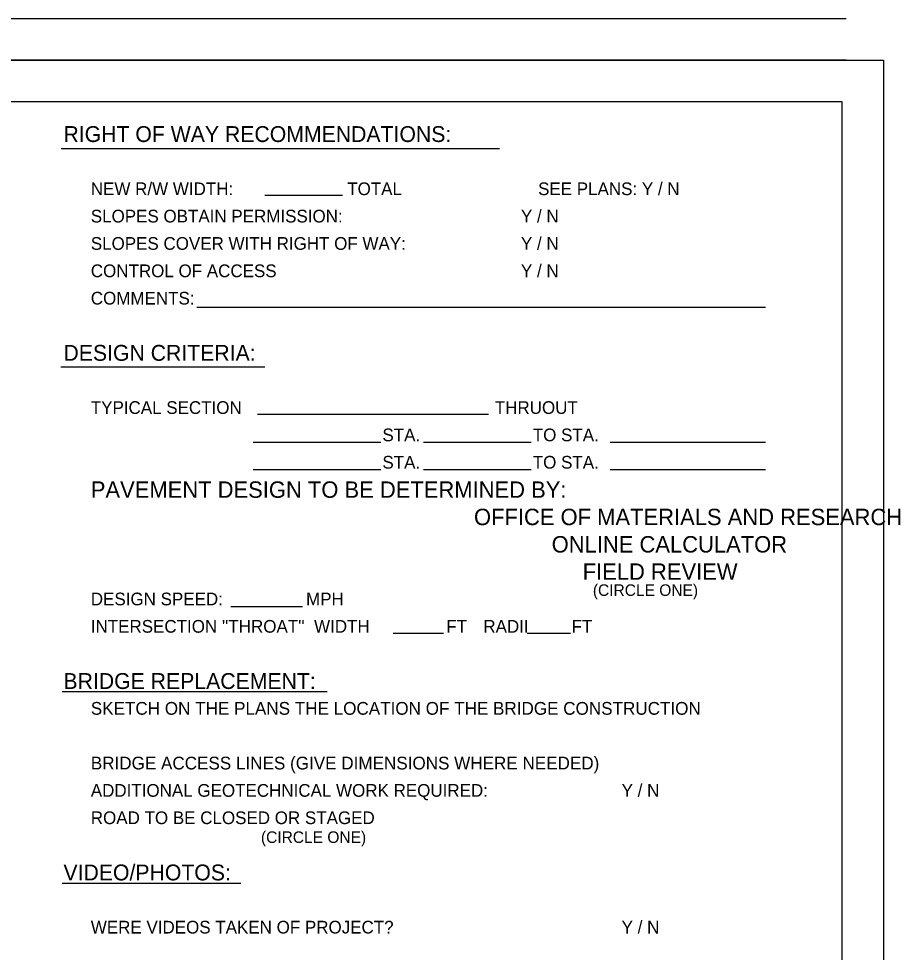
# Model space of a CAD drawing. Extents: x 8134 to 11793, y 3225 to 13425.
# Drawn here: x 11261 to 11793, y 11712 to 12275 of the extents above; entities that cross this region are included whole.
import ezdxf

# ---------------------------------------------------------------- set-up
doc = ezdxf.new("R2010")
doc.units = 0
for name, color, linetype in [('RD_SHT_Bndy', 7, 'Continuous'), ('RD_SHT_IplotShp', 7, 'Continuous'), ('RD_SHT_TX', 7, 'Continuous')]:
    doc.layers.add(name, color=color, linetype=linetype)

msp = doc.modelspace()

# ---------------------------------------------------------------- linework, layer by layer
at = {"layer": 'RD_SHT_Bndy'}
for p, q in [((11760, 12275), (10000, 12275)), ((11760, 12275), (10000, 12275)), ((11760, 12250), (10000, 12250)), ((11286.6, 12196.61), (11550.96, 12196.61)), ((11409.44, 12168.54), (11456.33, 12168.54)), ((11368.45, 12100.95), (11711.43, 12100.95)), ((11286.31, 12064.91), (11299.16, 12064.91)), ((11286.31, 12064.91), (11409.44, 12064.91)), ((11405.03, 12036.32), (11544.39, 12036.32)), ((11402.36, 12019.44), (11479.33, 12019.44)), ((11505.08, 12019.44), (11569.96, 12019.44)), ((11617.79, 12019.44), (11711.43, 12019.44)), ((11402.36, 12002.94), (11479.33, 12002.94)), ((11505.08, 12002.94), (11569.96, 12002.94)), ((11617.79, 12002.94), (11711.43, 12002.94)), ((11388.9, 11920.38), (11432.17, 11920.38)), ((11486.84, 11904.24), (11517.25, 11904.24)), ((11567.71, 11904.24), (11593.73, 11904.24)), ((11287.25, 11868.98), (11447.08, 11868.98)), ((11287.25, 11753.48), (11395.04, 11753.48))]:
    msp.add_line(p, q, dxfattribs=at)
msp.add_lwpolyline([(10082.45, 12225), (11757.45, 12225), (11757.45, 11175), (10082.45, 11175)], close=True, dxfattribs=at)
at = {"layer": 'RD_SHT_IplotShp'}
msp.add_lwpolyline([(9986.45, 12250), (11782.44, 12250), (11782.44, 11150), (9986.45, 11150)], close=True, dxfattribs=at)

# ---------------------------------------------------------------- texts
at = {"layer": 'RD_SHT_TX'}
for s, height, p in [('RIGHT OF WAY RECOMMENDATIONS:', 9.5701, (11287.98, 12200.58)), ('NEW R/W WIDTH:', 7.6561, (11304.48, 12168.54)), ('TOTAL', 7.656, (11459.12, 12168.54)), ('SEE PLANS: Y / N', 7.6561, (11574.23, 12168.54)), ('SLOPES OBTAIN PERMISSION:', 7.6561, (11304.48, 12152.04)), (' Y / N', 7.656, (11561.03, 12152.04)), ('SLOPES COVER WITH RIGHT OF WAY:', 7.6561, (11304.48, 12135.54)), (' Y / N', 7.656, (11561.03, 12135.54)), ('CONTROL OF ACCESS', 7.6561, (11304.48, 12119.03)), (' Y / N', 7.656, (11561.03, 12119.03)), ('COMMENTS:', 7.656, (11304.48, 12102.53)), ('DESIGN CRITERIA:', 9.5701, (11287.98, 12068.58)), ('TYPICAL SECTION', 7.6561, (11304.48, 12036.53)), ('THRUOUT', 7.656, (11548.14, 12036.53)), ('STA.', 7.656, (11480.35, 12020.03)), ('TO STA.', 7.656, (11571.03, 12020.03)), ('STA.', 7.656, (11480.35, 12003.53)), ('TO STA.', 7.656, (11571.03, 12003.53)), ('PAVEMENT DESIGN TO BE DETERMINED BY:', 9.9001, (11304.48, 11985.91)), ('OFFICE OF MATERIALS AND RESEARCH', 9.9001, (11535.57, 11969.41)), ('ONLINE CALCULATOR', 9.9001, (11582.42, 11952.91)), ('FIELD REVIEW', 9.9001, (11601.11, 11936.44)), ('(CIRCLE ONE)', 7.0001, (11607.25, 11926.7)), ('DESIGN SPEED:', 7.6561, (11304.48, 11921.03)), ('MPH', 7.656, (11434.29, 11921.03)), ("INTERSECTION ''THROAT''  WIDTH", 7.6561, (11304.48, 11904.53)), ('FT', 7.656, (11518.82, 11904.53)), ('RADII', 7.656, (11541.23, 11904.53)), ('FT', 7.656, (11594.43, 11904.53)), ('BRIDGE REPLACEMENT:', 9.5701, (11287.98, 11870.57)), ('SKETCH ON THE PLANS THE LOCATION OF THE BRIDGE CONSTRUCTION  ', 7.7001, (11304.48, 11855.01)), ('BRIDGE ACCESS LINES (GIVE DIMENSIONS WHERE NEEDED)', 7.7001, (11304.48, 11822.01)), ('ADDITIONAL GEOTECHNICAL WORK REQUIRED:', 7.6561, (11304.48, 11805.53)), ('Y / N', 7.656, (11624.61, 11805.53)), ('ROAD TO BE CLOSED OR STAGED', 7.6561, (11304.48, 11789.03)), ('(CIRCLE ONE)', 7.0001, (11407.08, 11777.66)), ('VIDEO/PHOTOS:', 9.5701, (11287.98, 11755.07)), ('WERE VIDEOS TAKEN OF PROJECT?', 7.6561, (11304.48, 11723.03)), ('Y / N', 7.656, (11624.61, 11723.03))]:
    msp.add_text(s, height=height, dxfattribs=at).set_placement(p)

doc.saveas('drawing.dxf')
